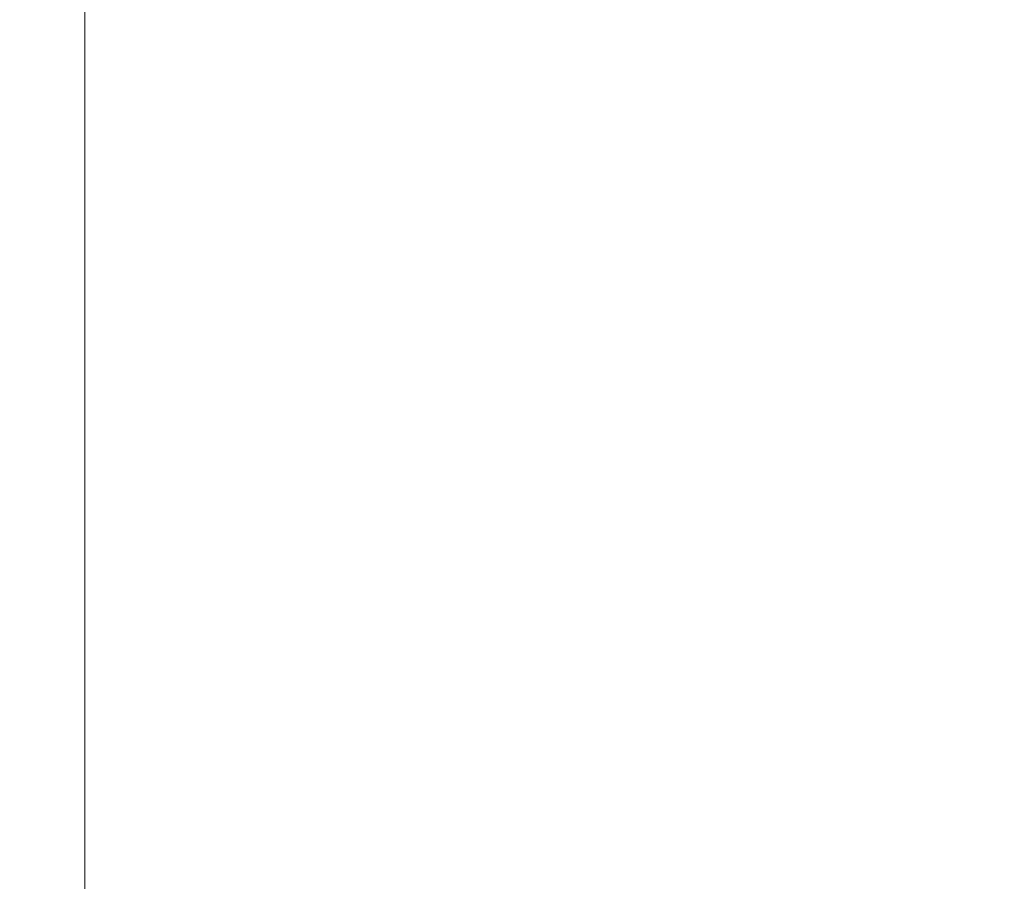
# Model space of a CAD drawing. Header units: inches. Extents: x -434 to -309, y 19 to 75.
# Tile 656 of 656: x -354.53 to -354.203, y 22.584 to 22.87. Entities that reach past the tile are written whole.
import ezdxf

# ---------------------------------------------------------------- set-up
doc = ezdxf.new("R2010")
doc.units = ezdxf.units.IN
doc.header["$MEASUREMENT"] = 0
doc.layers.add('A-FLOR-HRAL', color=1, linetype='Continuous', lineweight=9)
doc.layers.add('A-FLOR-STRS', color=2, linetype='Continuous', lineweight=9)

# ---------------------------------------------------------------- blocks, each defined once
blk = doc.blocks.new('Stair - Stairs-902674-_3D_')
at = {"layer": 'A-FLOR-STRS'}
mesh = blk.add_polyface(dxfattribs=at)
corners = [(-353.50816, 75.01156, 36.52174), (-365.50816, 75.01156, 36.52174), (-365.50816, 19.01156, 36.52174), (-353.50816, 19.01156, 36.52174)]
mesh.append_faces([[corners[k] for k in face] for face in [(2, 3, 0, 1)]])
mesh = blk.add_polyface(dxfattribs=at)
corners = [(-353.50816, 75.01156, 34.52174), (-353.50816, 19.01156, 34.52174), (-365.50816, 19.01156, 34.52174), (-365.50816, 75.01156, 34.52174)]
mesh.append_faces([[corners[k] for k in face] for face in [(2, 3, 0, 1)]])
mesh = blk.add_polyface(dxfattribs=at)
corners = [(-342.50816, 75.01156, 41.73913), (-354.50816, 75.01156, 41.73913), (-354.50816, 19.01156, 41.73913), (-342.50816, 19.01156, 41.73913)]
mesh.append_faces([[corners[k] for k in face] for face in [(2, 3, 0, 1)]])
mesh = blk.add_polyface(dxfattribs=at)
corners = [(-342.50816, 75.01156, 39.73913), (-342.50816, 19.01156, 39.73913), (-354.50816, 19.01156, 39.73913), (-354.50816, 75.01156, 39.73913)]
mesh.append_faces([[corners[k] for k in face] for face in [(2, 3, 0, 1)]])
mesh = blk.add_polyface(dxfattribs=at)
corners = [(-354.50816, 19.01156, 41.73913), (-354.50816, 75.01156, 41.73913), (-354.50816, 75.01156, 39.73913), (-354.50816, 19.01156, 39.73913)]
mesh.append_faces([[corners[k] for k in face] for face in [(0, 1, 2, 3)]])
blk = doc.blocks.new('Railing - Railing-1090966-_3D_')
at = {"layer": 'A-FLOR-HRAL'}
mesh = blk.add_polyface(dxfattribs=at)
corners = [(-431.50813, 24.51156, 46.32417), (-431.50813, 21.51156, 46.32417), (-310.50815, 21.51156, 103.71548), (-310.50815, 24.51156, 103.71548)]
mesh.append_faces([[corners[k] for k in face] for face in [(0, 1, 2, 3)]])
mesh = blk.add_polyface(dxfattribs=at)
corners = [(-431.50813, 21.51156, 44.11061), (-431.50813, 24.51156, 44.11061), (-310.50815, 24.51156, 101.50191), (-310.50815, 21.51156, 101.50191)]
mesh.append_faces([[corners[k] for k in face] for face in [(0, 1, 2, 3)]])

msp = doc.modelspace()

# ---------------------------------------------------------------- block references
at = {"layer": 'A-FLOR-HRAL'}
msp.add_blockref('Railing - Railing-1090966-_3D_', (0, 0), dxfattribs=at)
at = {"layer": 'A-FLOR-STRS'}
msp.add_blockref('Stair - Stairs-902674-_3D_', (0, 0), dxfattribs=at)

doc.saveas('drawing.dxf')
